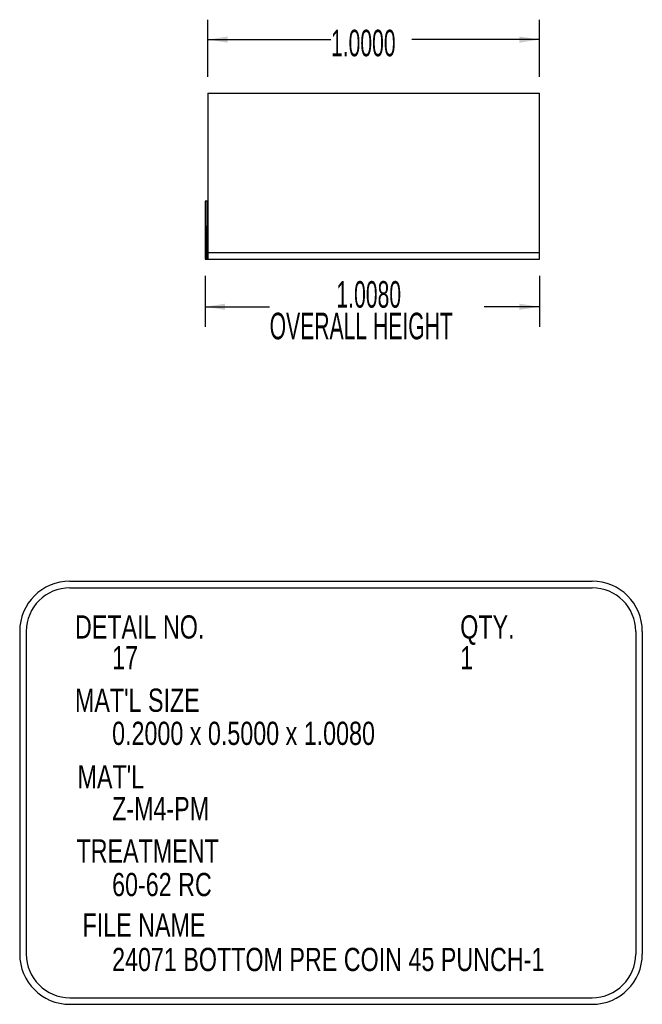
# Model space of a CAD drawing. Header units: inches. Extents: x 1880 to 2363, y -453 to -54.
# Tile 771 of 1056: x 2047.43 to 2049.3, y -173.5 to -170.53. Entities that reach past the tile are written whole.
import ezdxf

# ---------------------------------------------------------------- set-up
doc = ezdxf.new("R2010")
doc.units = ezdxf.units.IN
doc.header["$LTSCALE"] = 0.5
doc.header["$MEASUREMENT"] = 0
doc.linetypes.add('HIDDEN', pattern=[0.22499999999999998, 0.15, -0.075])
for name, color, linetype in [('SID-M-D', 42, 'Continuous'), ('SID-M-H', 4, 'HIDDEN'), ('SID-M-M', 233, 'Continuous'), ('SID-M-S', 105, 'Continuous')]:
    doc.layers.add(name, color=color, linetype=linetype)
doc.styles.add('SLDTEXTSTYLE0', font='TXT', dxfattribs={"width": 0.5957446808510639})

msp = doc.modelspace()

# ---------------------------------------------------------------- linework, layer by layer
at = {"layer": 'SID-M-D'}
for p, q in [((2047.991843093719, -170.6998300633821), (2047.991843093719, -170.5280158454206)), ((2048.991843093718, -170.6998300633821), (2048.991843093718, -170.5280158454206)), ((2047.991843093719, -170.5880158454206), (2048.36340787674, -170.5880158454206)), ((2048.991843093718, -170.5880158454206), (2048.607241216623, -170.5880158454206)), ((2047.983843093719, -171.2998300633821), (2047.983843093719, -171.4533221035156)), ((2048.991843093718, -171.2998300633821), (2048.991843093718, -171.4533221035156)), ((2047.983843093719, -171.3933221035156), (2048.178654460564, -171.3933221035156)), ((2048.991843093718, -171.3933221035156), (2048.825154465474, -171.3933221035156))]:
    msp.add_line(p, q, dxfattribs=at)
for points in [[(2047.991843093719, -170.5880158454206), (2048.051843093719, -170.5972466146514), (2048.051843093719, -170.5787850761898)], [(2048.991843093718, -170.5880158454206), (2048.931843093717, -170.5787850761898), (2048.931843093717, -170.5972466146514)], [(2047.983843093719, -171.3933221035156), (2048.043843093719, -171.4025528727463), (2048.043843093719, -171.3840913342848)], [(2048.991843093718, -171.3933221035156), (2048.931843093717, -171.3840913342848), (2048.931843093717, -171.4025528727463)]]:
    msp.add_solid(points, dxfattribs=at)
at = {"layer": 'SID-M-H'}
for p, q in [((2047.988595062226, -171.2498300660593), (2047.988595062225, -171.0748300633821)), ((2047.988914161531, -171.0748300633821), (2047.988914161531, -171.2498300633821)), ((2047.983843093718, -171.2498300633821), (2047.988595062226, -171.2498300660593))]:
    msp.add_line(p, q, dxfattribs=at)
at = {"layer": 'SID-M-M'}
for p, q in [((2047.57636158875, -172.2203345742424), (2049.150849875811, -172.2203345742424)), ((2047.57636158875, -172.2403345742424), (2049.150849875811, -172.2403345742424)), ((2047.42511158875, -172.3715845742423), (2047.42511158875, -173.3444757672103)), ((2047.445111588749, -172.3715845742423), (2047.445111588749, -173.3444757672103)), ((2049.282099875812, -172.3715845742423), (2049.282099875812, -173.3444757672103)), ((2049.302099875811, -172.3715845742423), (2049.302099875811, -173.3444757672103)), ((2047.57636158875, -173.4757257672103), (2049.150849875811, -173.4757257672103)), ((2047.57636158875, -173.4957257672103), (2049.150849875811, -173.4957257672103))]:
    msp.add_line(p, q, dxfattribs=at)
for centre, radius, start, end in [((2047.57636158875, -172.3715845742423), 0.1512499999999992, 90, 180), ((2047.57636158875, -172.3715845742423), 0.1312500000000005, 90, 180), ((2049.150849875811, -172.3715845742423), 0.1512499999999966, 0, 90), ((2049.150849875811, -172.3715845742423), 0.131249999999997, 0, 90), ((2047.57636158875, -173.3444757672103), 0.1512499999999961, 180, 270), ((2047.57636158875, -173.3444757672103), 0.1312499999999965, 180, 270), ((2049.150849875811, -173.3444757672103), 0.1312500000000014, 270, 0), ((2049.150849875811, -173.3444757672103), 0.1512499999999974, 270, 0)]:
    msp.add_arc(centre, radius, start, end, dxfattribs=at)
at = {"layer": 'SID-M-S'}
for p, q in [((2047.991843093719, -170.7498300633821), (2048.991843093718, -170.7498300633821)), ((2047.991843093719, -170.7498300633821), (2047.991843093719, -171.2498300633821)), ((2048.991843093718, -171.2498300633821), (2048.991843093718, -170.7498300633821)), ((2047.983843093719, -171.0748300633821), (2047.983843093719, -171.2498300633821)), ((2047.991843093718, -171.0748300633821), (2047.983843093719, -171.0748300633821)), ((2047.988914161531, -171.0748300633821), (2047.988914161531, -171.2498300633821)), ((2047.991843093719, -171.2298300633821), (2048.991843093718, -171.2298300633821)), ((2047.983843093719, -171.2498300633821), (2048.991843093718, -171.2498300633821))]:
    msp.add_line(p, q, dxfattribs=at)

# ---------------------------------------------------------------- texts
at = {"layer": 'SID-M-D', "style": 'SLDTEXTSTYLE0', "width": 0.7500000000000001}
for s, p in [('DETAIL NO.', (2047.591755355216, -172.3932906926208)), ('QTY.', (2048.75320136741, -172.3932906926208)), ('17', (2047.703726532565, -172.4860600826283)), ('1', (2048.75320136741, -172.4860600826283)), ("MAT'L SIZE", (2047.591755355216, -172.6141883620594)), ('0.2000 x 0.5000 x 1.0080', (2047.703726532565, -172.7139609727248)), ("MAT'L", (2047.599606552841, -172.8451613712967)), ('Z-M4-PM', (2047.703726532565, -172.9408785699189)), ('TREATMENT', (2047.596325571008, -173.0684003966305)), ('60-62 RC', (2047.703726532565, -173.1697051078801)), ('FILE NAME', (2047.614523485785, -173.2918814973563)), ('24071 BOTTOM PRE COIN 45 PUNCH-1', (2047.703726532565, -173.3955213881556))]:
    msp.add_text(s, height=0.07, dxfattribs=at).set_placement(p)
at = {"layer": 'SID-M-D', "char_height": 0.08, "attachment_point": 1, "style": 'SLDTEXTSTYLE0'}
for s, insert in [('1.0000', (2048.36340787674, -170.5582967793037)), ('1.0080', (2048.379987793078, -171.3159780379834)), ('OVERALL HEIGHT', (2048.178654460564, -171.411228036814))]:
    msp.add_mtext(s, dxfattribs=dict(at, insert=insert))

doc.saveas('drawing.dxf')
